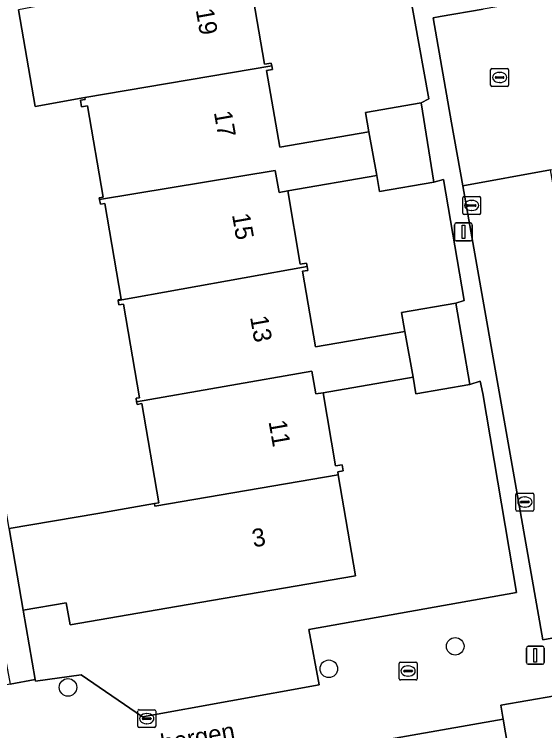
# Model space of a CAD drawing. Extents: x 157793 to 159380, y 380877 to 382313.
# Drawn here: x 158264.54 to 158294.07, y 381334.48 to 381374.34 of the extents above; entities that cross this region are included whole.
import ezdxf

# ---------------------------------------------------------------- set-up
doc = ezdxf.new("R2010")
doc.units = 0
for name, color, linetype in [('IMGEO_Boom', 7, 'Continuous'), ('IMGEO_Erf', 7, 'Continuous'), ('IMGEO_Kolk', 7, 'Continuous'), ('IMGEO_Lichtmast', 7, 'Continuous'), ('IMGEO_Openbare_ruimte_label', 7, 'Continuous'), ('IMGEO_Pand', 7, 'Continuous'), ('IMGEO_Pand_nummerreeks', 7, 'Continuous'), ('IMGEO_Rijbaan_lokaal_open', 7, 'Continuous'), ('IMGEO_Rioolput', 7, 'Continuous'), ('IMGEO_Voetpad_open', 7, 'Continuous')]:
    doc.layers.add(name, color=color, linetype=linetype)

msp = doc.modelspace()

# ---------------------------------------------------------------- linework, layer by layer
at = {"layer": 'IMGEO_Boom'}
for centre in [(158289.085, 381339.173), (158282.049, 381337.924), (158267.523, 381336.888)]:
    msp.add_circle(centre, 0.489, dxfattribs=at)
at = {"layer": 'IMGEO_Erf'}
for points in [[(158277.538, 381376.983), (158278.467, 381371.559), (158278.844, 381371.624), (158278.872, 381371.462), (158278.906, 381371.264), (158278.58, 381371.208), (158279.311, 381366.94), (158284.274, 381367.79), (158284.09, 381368.869), (158287.18, 381369.409), (158287.624, 381369.635), (158285.225, 381382.888)], [(158264.257, 381345.726), (158269.186, 381346.571), (158272.341, 381347.111), (158272.589, 381347.154), (158271.642, 381352.681), (158271.37, 381352.634), (158271.347, 381352.769), (158271.312, 381352.973), (158271.503, 381353.006), (158270.612, 381358.208), (158270.359, 381358.165), (158270.315, 381358.42), (158270.309, 381358.457), (158270.484, 381358.487), (158269.572, 381363.811), (158269.33, 381363.77), (158269.283, 381364.039), (158269.267, 381364.135), (158269.486, 381364.172), (158268.616, 381369.25), (158268.279, 381369.192), (158268.217, 381369.556), (158268.48, 381369.601), (158268.462, 381369.707), (158265.697, 381369.207), (158264.769, 381374.594)], [(158292.133, 381332.95), (158291.752, 381335.12), (158282.992, 381333.574)]]:
    msp.add_lwpolyline(points, dxfattribs=at)
for points in [[(158284.722, 381365.362), (158279.759, 381364.512), (158280.459, 381360.428), (158280.813, 381360.488), (158280.844, 381360.31), (158280.881, 381360.092), (158280.588, 381360.042), (158281.307, 381355.845), (158286.27, 381356.695), (158286.089, 381357.752), (158289.127, 381358.273), (158289.587, 381358.414), (158288.439, 381365.142), (158287.898, 381364.993), (158284.874, 381364.475)], [(158292.495, 381342.165), (158290.615, 381353.248), (158290.482, 381353.927), (158289.903, 381353.744), (158286.891, 381353.228), (158286.735, 381354.143), (158281.73, 381353.285), (158282.427, 381349.215), (158282.788, 381349.277), (158282.846, 381348.94), (158282.546, 381348.888), (158282.576, 381348.713), (158283.538, 381343.094), (158273.57, 381341.386), (158267.636, 381340.369), (158267.425, 381341.6), (158265.02, 381341.188), (158265.701, 381337.335), (158265.718, 381337.239), (158268.251, 381337.589), (158271.671, 381335.251), (158281.505, 381337.034), (158280.934, 381340.116)]]:
    msp.add_lwpolyline(points, close=True, dxfattribs=at)
at = {"layer": 'IMGEO_Kolk'}
for p, q in [((158289.575, 381364.203), (158290.427, 381364.203)), ((158289.5, 381363.277), (158289.5, 381364.129)), ((158289.988, 381363.983), (158290.013, 381363.983)), ((158290.501, 381364.129), (158290.501, 381363.277)), ((158289.759, 381363.697), (158289.759, 381363.709)), ((158290.197, 381363.66), (158289.799, 381363.66)), ((158289.802, 381363.746), (158290.2, 381363.746)), ((158290.011, 381363.423), (158289.986, 381363.423)), ((158290.243, 381363.709), (158290.243, 381363.697)), ((158290.427, 381363.203), (158289.575, 381363.203)), ((158292.462, 381346.776), (158292.462, 381347.628)), ((158292.537, 381347.702), (158293.389, 381347.702)), ((158292.95, 381347.482), (158292.975, 381347.482)), ((158293.463, 381347.628), (158293.463, 381346.776)), ((158292.721, 381347.196), (158292.721, 381347.208)), ((158293.159, 381347.159), (158292.761, 381347.159)), ((158292.764, 381347.245), (158293.162, 381347.245)), ((158293.205, 381347.208), (158293.205, 381347.196)), ((158293.389, 381346.702), (158292.537, 381346.702)), ((158292.973, 381346.922), (158292.948, 381346.922)), ((158286.035, 381338.3), (158286.887, 381338.3)), ((158285.96, 381337.374), (158285.96, 381338.226)), ((158286.448, 381338.08), (158286.473, 381338.08)), ((158286.961, 381338.226), (158286.961, 381337.374)), ((158286.219, 381337.794), (158286.219, 381337.806)), ((158286.657, 381337.757), (158286.259, 381337.757)), ((158286.262, 381337.843), (158286.66, 381337.843)), ((158286.471, 381337.52), (158286.446, 381337.52)), ((158286.703, 381337.806), (158286.703, 381337.794)), ((158286.887, 381337.3), (158286.035, 381337.3)), ((158271.407, 381334.723), (158271.407, 381335.575)), ((158271.482, 381335.649), (158272.334, 381335.649)), ((158272.408, 381335.575), (158272.408, 381334.723)), ((158271.666, 381335.143), (158271.666, 381335.155)), ((158272.104, 381335.106), (158271.706, 381335.106)), ((158271.709, 381335.192), (158272.107, 381335.192)), ((158271.895, 381335.429), (158271.92, 381335.429)), ((158272.15, 381335.155), (158272.15, 381335.143)), ((158271.918, 381334.869), (158271.893, 381334.869)), ((158272.334, 381334.649), (158271.482, 381334.649))]:
    msp.add_line(p, q, dxfattribs=at)
for points in [[(158289.575, 381364.203), (158290.427, 381364.203)], [(158289.5, 381363.277), (158289.5, 381364.129)], [(158290.501, 381364.129), (158290.501, 381363.277)], [(158290.427, 381363.203), (158289.575, 381363.203)], [(158292.462, 381346.776), (158292.462, 381347.628)], [(158292.537, 381347.702), (158293.389, 381347.702)], [(158293.463, 381347.628), (158293.463, 381346.776)], [(158293.389, 381346.702), (158292.537, 381346.702)], [(158286.035, 381338.3), (158286.887, 381338.3)], [(158285.96, 381337.374), (158285.96, 381338.226)], [(158286.961, 381338.226), (158286.961, 381337.374)], [(158286.887, 381337.3), (158286.035, 381337.3)], [(158271.407, 381334.723), (158271.407, 381335.575)], [(158271.482, 381335.649), (158272.334, 381335.649)], [(158272.408, 381335.575), (158272.408, 381334.723)], [(158272.334, 381334.649), (158271.482, 381334.649)]]:
    msp.add_lwpolyline(points, dxfattribs=at)
for centre, radius, start, end in [((158289.577, 381364.127), 0.0765, 91.552, 178.448), ((158289.577, 381364.127), 0.0765, 91.552, 178.448), ((158290.425, 381364.127), 0.0765, 1.552, 88.448), ((158290.425, 381364.127), 0.0765, 1.552, 88.448), ((158289.799, 381363.706), 0.0403, 85.8775, 175.7526), ((158289.796, 381363.696), 0.0366, 178.938, 274.7102), ((158290.2, 381363.703), 0.043, 264.8664, 352.4533), ((158290.204, 381363.708), 0.0386, 1.7309, 96.639), ((158289.577, 381363.279), 0.0765, 181.552, 268.448), ((158289.577, 381363.279), 0.0765, 181.552, 268.448), ((158290.425, 381363.279), 0.0765, 271.552, 358.448), ((158290.425, 381363.279), 0.0765, 271.552, 358.448), ((158292.539, 381347.626), 0.0765, 91.552, 178.448), ((158292.539, 381347.626), 0.0765, 91.552, 178.448), ((158293.387, 381347.626), 0.0765, 1.552, 88.448), ((158293.387, 381347.626), 0.0765, 1.552, 88.448), ((158292.761, 381347.205), 0.0403, 85.8775, 175.7526), ((158292.758, 381347.195), 0.0366, 178.938, 274.7102), ((158293.162, 381347.202), 0.043, 264.8664, 352.4533), ((158293.166, 381347.207), 0.0386, 1.7309, 96.639), ((158292.539, 381346.778), 0.0765, 181.552, 268.448), ((158292.539, 381346.778), 0.0765, 181.552, 268.448), ((158293.387, 381346.778), 0.0765, 271.552, 358.448), ((158293.387, 381346.778), 0.0765, 271.552, 358.448), ((158286.037, 381338.224), 0.0765, 91.552, 178.448), ((158286.037, 381338.224), 0.0765, 91.552, 178.448), ((158286.885, 381338.224), 0.0765, 1.552, 88.448), ((158286.885, 381338.224), 0.0765, 1.552, 88.448), ((158286.259, 381337.803), 0.0403, 85.8775, 175.7526), ((158286.256, 381337.793), 0.0366, 178.938, 274.7102), ((158286.66, 381337.8), 0.043, 264.8664, 352.4533), ((158286.664, 381337.805), 0.0386, 1.7309, 96.639), ((158286.037, 381337.376), 0.0765, 181.552, 268.448), ((158286.037, 381337.376), 0.0765, 181.552, 268.448), ((158286.885, 381337.376), 0.0765, 271.552, 358.448), ((158286.885, 381337.376), 0.0765, 271.552, 358.448), ((158271.484, 381335.573), 0.0765, 91.552, 178.448), ((158271.484, 381335.573), 0.0765, 91.552, 178.448), ((158272.332, 381335.573), 0.0765, 1.552, 88.448), ((158272.332, 381335.573), 0.0765, 1.552, 88.448), ((158271.706, 381335.152), 0.0403, 85.8775, 175.7526), ((158271.703, 381335.142), 0.0366, 178.938, 274.7102), ((158272.107, 381335.149), 0.043, 264.8664, 352.4533), ((158272.111, 381335.154), 0.0386, 1.7309, 96.639), ((158271.484, 381334.725), 0.0765, 181.552, 268.448), ((158271.484, 381334.725), 0.0765, 181.552, 268.448), ((158272.332, 381334.725), 0.0765, 271.552, 358.448), ((158272.332, 381334.725), 0.0765, 271.552, 358.448)]:
    msp.add_arc(centre, radius, start, end, dxfattribs=at)
for centre, major_axis, ratio, start_param, end_param in [((158289.987, 381363.703), (-0.387, 0.002), 0.722429, 4.712389, 7.853982), ((158290.012, 381363.703), (-0.39, 0.002), 0.717154, 1.570796, 4.712389), ((158292.949, 381347.202), (-0.387, 0.002), 0.722429, 4.712389, 7.853982), ((158292.974, 381347.202), (-0.39, 0.002), 0.717154, 1.570796, 4.712389), ((158286.447, 381337.8), (-0.387, 0.002), 0.722429, 4.712389, 7.853982), ((158286.472, 381337.8), (-0.39, 0.002), 0.717154, 1.570796, 4.712389), ((158271.894, 381335.149), (-0.387, 0.002), 0.722429, 4.712389, 7.853982), ((158271.919, 381335.149), (-0.39, 0.002), 0.717154, 1.570796, 4.712389)]:
    msp.add_ellipse(centre, major_axis=major_axis, ratio=ratio, start_param=start_param, end_param=end_param, dxfattribs=at)
at = {"layer": 'IMGEO_Lichtmast'}
for p, q in [((158289.046, 381361.832), (158289.046, 381362.632)), ((158289.046, 381362.632), (158289.046, 381361.832)), ((158289.146, 381362.732), (158289.936, 381362.732)), ((158289.936, 381362.732), (158289.146, 381362.732)), ((158290.036, 381362.632), (158290.036, 381361.832)), ((158290.036, 381361.832), (158290.036, 381362.632)), ((158289.936, 381361.732), (158289.146, 381361.732)), ((158289.146, 381361.732), (158289.936, 381361.732)), ((158293.149, 381339.176), (158293.939, 381339.176)), ((158293.939, 381339.176), (158293.149, 381339.176)), ((158293.049, 381338.276), (158293.049, 381339.076)), ((158293.049, 381339.076), (158293.049, 381338.276)), ((158294.039, 381339.076), (158294.039, 381338.276)), ((158294.039, 381338.276), (158294.039, 381339.076)), ((158293.939, 381338.176), (158293.149, 381338.176)), ((158293.149, 381338.176), (158293.939, 381338.176))]:
    msp.add_line(p, q, dxfattribs=at)
for points in [[(158289.466, 381362.607), (158289.616, 381362.607), (158289.616, 381361.857), (158289.466, 381361.857), (158289.466, 381362.607)], [(158293.469, 381339.051), (158293.619, 381339.051), (158293.619, 381338.301), (158293.469, 381338.301), (158293.469, 381339.051)]]:
    msp.add_lwpolyline(points, dxfattribs=at)
for centre, start, end in [((158289.146, 381362.632), 90, 180), ((158289.146, 381362.632), 90, 180), ((158289.936, 381362.632), 0, 90), ((158289.936, 381362.632), 360, 90), ((158289.146, 381361.832), 180, 270), ((158289.146, 381361.832), 180, 270), ((158289.936, 381361.832), 270, 0), ((158289.936, 381361.832), 270, 0), ((158293.149, 381339.076), 90, 180), ((158293.149, 381339.076), 90, 180), ((158293.939, 381339.076), 0, 90), ((158293.939, 381339.076), 360, 90), ((158293.149, 381338.276), 180, 270), ((158293.149, 381338.276), 180, 270), ((158293.939, 381338.276), 270, 0), ((158293.939, 381338.276), 270, 0)]:
    msp.add_arc(centre, 0.1, start, end, dxfattribs=at)
at = {"layer": 'IMGEO_Pand'}
for points in [[(158277.538, 381376.983), (158277.946, 381377.053), (158277.896, 381377.349), (158277.487, 381377.282), (158267.347, 381375.618), (158267.387, 381375.382), (158267.164, 381375.344), (158267.214, 381375.051), (158264.769, 381374.594), (158265.697, 381369.207), (158268.462, 381369.707), (158278.872, 381371.462), (158278.844, 381371.624), (158278.467, 381371.559)], [(158278.58, 381371.208), (158278.906, 381371.264), (158278.872, 381371.462), (158268.462, 381369.707), (158268.48, 381369.601), (158268.217, 381369.556), (158268.279, 381369.192), (158268.616, 381369.25), (158269.486, 381364.172), (158269.267, 381364.135), (158269.283, 381364.039), (158279.064, 381365.653), (158279.286, 381364.431), (158279.759, 381364.512), (158284.722, 381365.362), (158284.274, 381367.79), (158279.311, 381366.94)], [(158284.274, 381367.79), (158284.722, 381365.362), (158284.874, 381364.475), (158287.898, 381364.993), (158287.18, 381369.409), (158284.09, 381368.869)], [(158279.759, 381364.512), (158279.286, 381364.431), (158279.064, 381365.653), (158269.283, 381364.039), (158269.33, 381363.77), (158269.572, 381363.811), (158270.484, 381358.487), (158270.309, 381358.457), (158270.315, 381358.42), (158280.844, 381360.31), (158280.813, 381360.488), (158280.459, 381360.428)], [(158286.27, 381356.695), (158281.307, 381355.845), (158280.588, 381360.042), (158280.881, 381360.092), (158280.844, 381360.31), (158270.315, 381358.42), (158270.359, 381358.165), (158270.612, 381358.208), (158271.503, 381353.006), (158271.312, 381352.973), (158271.347, 381352.769), (158281.093, 381354.487), (158281.324, 381353.215), (158281.73, 381353.285), (158286.735, 381354.143)], [(158286.27, 381356.695), (158286.735, 381354.143), (158286.891, 381353.228), (158289.903, 381353.744), (158289.127, 381358.273), (158286.089, 381357.752)], [(158272.341, 381347.111), (158272.366, 381346.963), (158282.576, 381348.713), (158282.546, 381348.888), (158282.846, 381348.94), (158282.788, 381349.277), (158282.427, 381349.215), (158281.73, 381353.285), (158281.324, 381353.215), (158281.093, 381354.487), (158271.347, 381352.769), (158271.37, 381352.634), (158271.642, 381352.681), (158272.589, 381347.154)], [(158282.576, 381348.713), (158272.366, 381346.963), (158272.341, 381347.111), (158269.186, 381346.571), (158264.257, 381345.726), (158265.02, 381341.188), (158267.425, 381341.6), (158267.636, 381340.369), (158273.57, 381341.386), (158283.538, 381343.094)], [(158293.155, 381333.129), (158295.708, 381333.559), (158296.649, 381333.724), (158296.275, 381335.856), (158296.129, 381336.684), (158291.616, 381335.891), (158291.752, 381335.12), (158292.133, 381332.95)]]:
    msp.add_lwpolyline(points, close=True, dxfattribs=at)
at = {"layer": 'IMGEO_Rijbaan_lokaal_open'}
for points in [[(158338.683, 381380.173), (158310.078, 381375.134), (158295.815, 381372.584), (158295.325, 381375.445), (158290.639, 381374.631), (158288.244, 381374.208), (158287.851, 381374.139), (158288.882, 381368.304), (158289.501, 381364.801), (158294.386, 381365.682), (158304.247, 381367.461), (158311.017, 381369.07)], [(158311.017, 381369.07), (158304.247, 381367.461), (158307.76, 381347.571), (158297.949, 381345.837), (158294.386, 381365.682), (158289.501, 381364.801), (158292.36, 381348.61), (158293.963, 381339.532), (158294.471, 381339.624), (158304.679, 381341.468), (158305.407, 381341.6), (158307.74, 381342.076)]]:
    msp.add_lwpolyline(points, dxfattribs=at)
at = {"layer": 'IMGEO_Rioolput'}
for p, q in [((158291.057, 381370.397), (158291.057, 381371.249)), ((158291.132, 381371.323), (158291.984, 381371.323)), ((158291.545, 381371.103), (158291.57, 381371.103)), ((158292.058, 381371.249), (158292.058, 381370.397)), ((158291.316, 381370.817), (158291.316, 381370.829)), ((158291.754, 381370.78), (158291.356, 381370.78)), ((158291.359, 381370.866), (158291.757, 381370.866)), ((158291.8, 381370.829), (158291.8, 381370.817)), ((158291.984, 381370.323), (158291.132, 381370.323)), ((158291.568, 381370.543), (158291.543, 381370.543))]:
    msp.add_line(p, q, dxfattribs=at)
for points in [[(158291.057, 381370.397), (158291.057, 381371.249)], [(158291.132, 381371.323), (158291.984, 381371.323)], [(158292.058, 381371.249), (158292.058, 381370.397)], [(158291.984, 381370.323), (158291.132, 381370.323)]]:
    msp.add_lwpolyline(points, dxfattribs=at)
for centre, radius, start, end in [((158291.134, 381371.247), 0.0765, 91.552, 178.448), ((158291.134, 381371.247), 0.0765, 91.552, 178.448), ((158291.982, 381371.247), 0.0765, 1.552, 88.448), ((158291.982, 381371.247), 0.0765, 1.552, 88.448), ((158291.356, 381370.826), 0.0403, 85.8775, 175.7526), ((158291.353, 381370.816), 0.0366, 178.938, 274.7102), ((158291.757, 381370.823), 0.043, 264.8664, 352.4533), ((158291.761, 381370.828), 0.0386, 1.7309, 96.639), ((158291.134, 381370.399), 0.0765, 181.552, 268.448), ((158291.134, 381370.399), 0.0765, 181.552, 268.448), ((158291.982, 381370.399), 0.0765, 271.552, 358.448), ((158291.982, 381370.399), 0.0765, 271.552, 358.448)]:
    msp.add_arc(centre, radius, start, end, dxfattribs=at)
for centre, major_axis, ratio, start_param, end_param in [((158291.544, 381370.823), (-0.387, 0.002), 0.722429, 4.712389, 7.853982), ((158291.569, 381370.823), (-0.39, 0.002), 0.717154, 1.570796, 4.712389)]:
    msp.add_ellipse(centre, major_axis=major_axis, ratio=ratio, start_param=start_param, end_param=end_param, dxfattribs=at)
at = {"layer": 'IMGEO_Voetpad_open'}
for points in [[(158285.225, 381382.888), (158287.624, 381369.635), (158287.18, 381369.409), (158287.898, 381364.993), (158288.439, 381365.142), (158289.587, 381358.414), (158289.127, 381358.273), (158289.903, 381353.744), (158290.482, 381353.927), (158290.615, 381353.248), (158292.495, 381342.165), (158280.934, 381340.116), (158281.505, 381337.034), (158271.671, 381335.251), (158268.251, 381337.589), (158265.718, 381337.239), (158265.701, 381337.335), (158264.302, 381337.072), (158261.06, 381336.461), (158260.06, 381336.322), (158257.567, 381335.911), (158255.357, 381332.495)], [(158307.74, 381342.076), (158305.407, 381341.6), (158304.679, 381341.468), (158294.471, 381339.624), (158293.963, 381339.532), (158292.36, 381348.61), (158289.501, 381364.801), (158288.882, 381368.304), (158287.851, 381374.139), (158288.244, 381374.208), (158290.639, 381374.631)], [(158282.992, 381333.574), (158291.752, 381335.12), (158291.616, 381335.891), (158296.129, 381336.684), (158296.275, 381335.856), (158303.052, 381337.024), (158302.903, 381337.867)]]:
    msp.add_lwpolyline(points, dxfattribs=at)
msp.add_lwpolyline([(158259.654, 381372.498), (158259.367, 381374.176), (158257.824, 381373.85), (158258.531, 381369.725), (158259.02, 381366.443), (158259.773, 381362.045), (158260.432, 381358.202), (158261.162, 381355.174), (158261.91, 381350.81), (158262.574, 381346.933), (158261.752, 381346.792), (158262.027, 381344.905), (158262.805, 381345.019), (158264.302, 381337.072), (158265.701, 381337.335), (158265.02, 381341.188), (158264.257, 381345.726)], close=True, dxfattribs=at)

# ---------------------------------------------------------------- texts
at = {"layer": 'IMGEO_Openbare_ruimte_label'}
msp.add_text('Moersbergen', height=1, rotation=10.0179, dxfattribs=at).set_placement((158269.122, 381332.62))
at = {"layer": 'IMGEO_Pand_nummerreeks'}
for s, rotation, p in [('19', 280.038, (158274.632, 381374.585)), ('17', 280.038, (158275.641, 381368.887)), ('15', 280.038, (158276.65, 381363.189)), ('13', 280.0401, (158277.658, 381357.491)), ('11', 280.0401, (158278.686, 381351.681)), ('3', 9.7231, (158277.856, 381344.677))]:
    msp.add_text(s, height=1, rotation=rotation, dxfattribs=at).set_placement(p)

doc.saveas('drawing.dxf')
